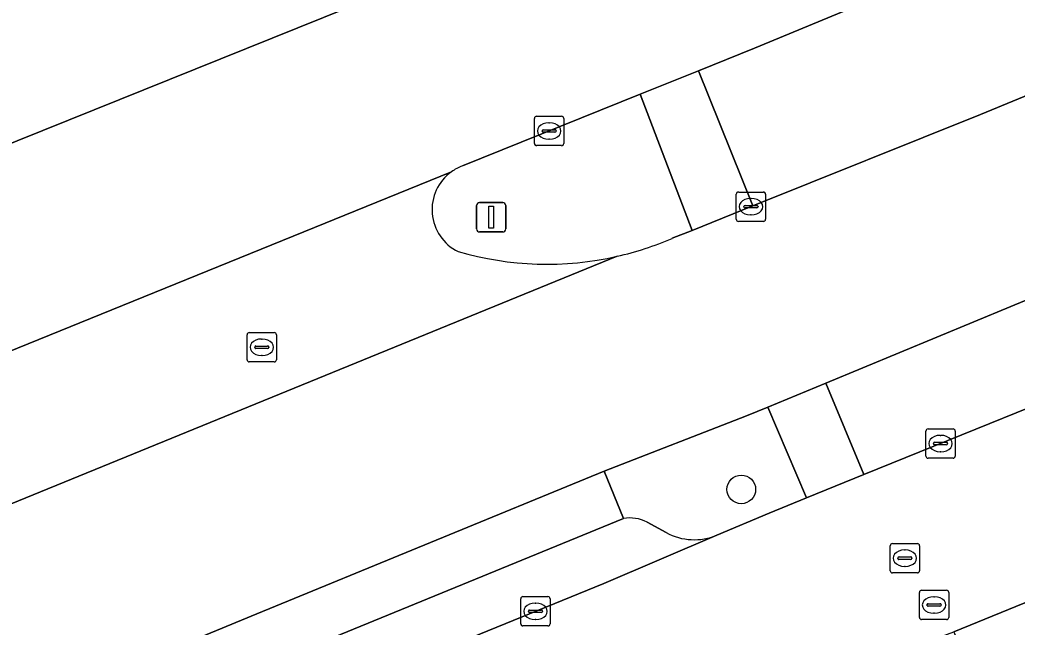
# Model space of a CAD drawing. Extents: x 157767 to 159172, y 387839 to 389425.
# Drawn here: x 158395.71 to 158429.69, y 388319.67 to 388340.37 of the extents above; entities that cross this region are included whole.
import ezdxf

# ---------------------------------------------------------------- set-up
doc = ezdxf.new("R2010")
doc.units = 0
for name, color, linetype in [('IMGEO_Berm_groen', 7, 'Continuous'), ('IMGEO_Boom', 7, 'Continuous'), ('IMGEO_Brandkraan', 7, 'Continuous'), ('IMGEO_Erf', 7, 'Continuous'), ('IMGEO_Kolk', 7, 'Continuous'), ('IMGEO_Lichtmast', 7, 'Continuous'), ('IMGEO_Parkeervlak_open', 7, 'Continuous'), ('IMGEO_Rijbaan_lokaal_gesloten', 7, 'Continuous'), ('IMGEO_Rijbaan_lokaal_open', 7, 'Continuous'), ('IMGEO_Rioolput', 7, 'Continuous'), ('IMGEO_Verkeerseiland_groen', 7, 'Continuous'), ('IMGEO_Voetpad_open', 7, 'Continuous')]:
    doc.layers.add(name, color=color, linetype=linetype)

msp = doc.modelspace()

# ---------------------------------------------------------------- linework, layer by layer
at = {"layer": 'IMGEO_Berm_groen'}
msp.add_lwpolyline([(158466.255, 388352.562), (158475.472, 388356.374), (158485.47, 388360.404), (158491.415, 388362.877), (158489.546, 388367.457), (158471.733, 388360.192), (158454.421, 388353.136), (158441.402, 388347.856), (158432.057, 388344.094), (158420.74, 388339.401), (158418.831, 388338.632), (158420.682, 388334.025), (158428.44, 388337.139), (158440.487, 388342.121), (158452.095, 388346.805)], close=True, dxfattribs=at)
msp.add_lwpolyline([(158436.813, 388331.81), (158436.234, 388333.351), (158432.004, 388331.641), (158423.168, 388327.986), (158424.472, 388324.867), (158433.954, 388328.707), (158434.866, 388329.078)], dxfattribs=at)
at = {"layer": 'IMGEO_Boom'}
msp.add_circle((158420.291, 388324.361), 0.489, dxfattribs=at)
at = {"layer": 'IMGEO_Brandkraan'}
for p, q in [((158426.436, 388320.922), (158427.288, 388320.922)), ((158426.361, 388319.996), (158426.361, 388320.848)), ((158426.849, 388320.702), (158426.874, 388320.702)), ((158427.362, 388320.848), (158427.362, 388319.996)), ((158426.62, 388320.416), (158426.62, 388320.428)), ((158427.058, 388320.379), (158426.66, 388320.379)), ((158426.663, 388320.465), (158427.061, 388320.465)), ((158427.104, 388320.428), (158427.104, 388320.416)), ((158427.288, 388319.922), (158426.436, 388319.922)), ((158426.872, 388320.142), (158426.847, 388320.142))]:
    msp.add_line(p, q, dxfattribs=at)
for points in [[(158426.436, 388320.922), (158427.288, 388320.922)], [(158426.361, 388319.996), (158426.361, 388320.848)], [(158427.362, 388320.848), (158427.362, 388319.996)], [(158427.288, 388319.922), (158426.436, 388319.922)]]:
    msp.add_lwpolyline(points, dxfattribs=at)
for centre, radius, start, end in [((158426.438, 388320.846), 0.0765, 91.552, 178.448), ((158426.438, 388320.846), 0.0765, 91.552, 178.448), ((158427.286, 388320.846), 0.0765, 1.552, 88.448), ((158427.286, 388320.846), 0.0765, 1.552, 88.448), ((158426.66, 388320.425), 0.0403, 85.8775, 175.7526), ((158426.657, 388320.415), 0.0366, 178.938, 274.7102), ((158427.061, 388320.422), 0.043, 264.8664, 352.4533), ((158427.065, 388320.427), 0.0386, 1.7309, 96.639), ((158426.438, 388319.998), 0.0765, 181.552, 268.448), ((158426.438, 388319.998), 0.0765, 181.552, 268.448), ((158427.286, 388319.998), 0.0765, 271.552, 358.448), ((158427.286, 388319.998), 0.0765, 271.552, 358.448)]:
    msp.add_arc(centre, radius, start, end, dxfattribs=at)
for centre, major_axis, ratio, start_param, end_param in [((158426.848, 388320.422), (-0.387, 0.002), 0.722429, 4.712389, 7.853982), ((158426.873, 388320.422), (-0.39, 0.002), 0.717154, 1.570796, 4.712389)]:
    msp.add_ellipse(centre, major_axis=major_axis, ratio=ratio, start_param=start_param, end_param=end_param, dxfattribs=at)
at = {"layer": 'IMGEO_Erf'}
msp.add_lwpolyline([(158491.882, 388345.812), (158427.533, 388319.501), (158434.321, 388302.758), (158436.677, 388296.945), (158437.844, 388295.136), (158443.079, 388296.919), (158445.488, 388291.113), (158450.212, 388294.069), (158453.637, 388296.2), (158455.073, 388293.894), (158457.335, 388295.296), (158455.835, 388297.706), (158459.505, 388299.99), (158463.061, 388302.202), (158464.518, 388299.862), (158466.737, 388301.264), (158465.337, 388303.514), (158468.896, 388305.728), (158472.43, 388307.927), (158473.799, 388305.727), (158474.903, 388306.424), (158477.683, 388308.267), (158477.052, 388309.252)], dxfattribs=at)
at = {"layer": 'IMGEO_Kolk'}
for p, q in [((158413.242, 388336.155), (158413.242, 388337.007)), ((158413.317, 388337.081), (158414.169, 388337.081)), ((158414.243, 388337.007), (158414.243, 388336.155)), ((158413.501, 388336.575), (158413.501, 388336.587)), ((158413.939, 388336.538), (158413.541, 388336.538)), ((158413.544, 388336.624), (158413.942, 388336.624)), ((158413.73, 388336.861), (158413.755, 388336.861)), ((158413.985, 388336.587), (158413.985, 388336.575)), ((158413.753, 388336.301), (158413.728, 388336.301)), ((158414.169, 388336.081), (158413.317, 388336.081)), ((158420.195, 388334.501), (158421.047, 388334.501)), ((158420.12, 388333.575), (158420.12, 388334.427)), ((158420.608, 388334.281), (158420.633, 388334.281)), ((158421.121, 388334.427), (158421.121, 388333.575)), ((158420.379, 388333.995), (158420.379, 388334.007)), ((158420.817, 388333.958), (158420.419, 388333.958)), ((158420.422, 388334.044), (158420.82, 388334.044)), ((158420.863, 388334.007), (158420.863, 388333.995)), ((158421.047, 388333.501), (158420.195, 388333.501)), ((158420.631, 388333.721), (158420.606, 388333.721)), ((158426.581, 388325.499), (158426.581, 388326.351)), ((158426.656, 388326.425), (158427.508, 388326.425)), ((158427.582, 388326.351), (158427.582, 388325.499)), ((158427.069, 388326.205), (158427.094, 388326.205)), ((158426.84, 388325.919), (158426.84, 388325.931)), ((158427.278, 388325.882), (158426.88, 388325.882)), ((158426.883, 388325.968), (158427.281, 388325.968)), ((158427.324, 388325.931), (158427.324, 388325.919)), ((158427.508, 388325.425), (158426.656, 388325.425)), ((158427.092, 388325.645), (158427.067, 388325.645)), ((158412.776, 388319.78), (158412.776, 388320.632)), ((158412.851, 388320.706), (158413.703, 388320.706)), ((158413.777, 388320.632), (158413.777, 388319.78)), ((158413.078, 388320.249), (158413.476, 388320.249)), ((158413.264, 388320.486), (158413.289, 388320.486)), ((158413.035, 388320.2), (158413.035, 388320.212)), ((158413.473, 388320.163), (158413.075, 388320.163)), ((158413.287, 388319.926), (158413.262, 388319.926)), ((158413.519, 388320.212), (158413.519, 388320.2)), ((158413.703, 388319.706), (158412.851, 388319.706))]:
    msp.add_line(p, q, dxfattribs=at)
for points in [[(158413.242, 388336.155), (158413.242, 388337.007)], [(158413.317, 388337.081), (158414.169, 388337.081)], [(158414.243, 388337.007), (158414.243, 388336.155)], [(158414.169, 388336.081), (158413.317, 388336.081)], [(158420.195, 388334.501), (158421.047, 388334.501)], [(158420.12, 388333.575), (158420.12, 388334.427)], [(158421.121, 388334.427), (158421.121, 388333.575)], [(158421.047, 388333.501), (158420.195, 388333.501)], [(158426.581, 388325.499), (158426.581, 388326.351)], [(158426.656, 388326.425), (158427.508, 388326.425)], [(158427.582, 388326.351), (158427.582, 388325.499)], [(158427.508, 388325.425), (158426.656, 388325.425)], [(158412.776, 388319.78), (158412.776, 388320.632)], [(158412.851, 388320.706), (158413.703, 388320.706)], [(158413.777, 388320.632), (158413.777, 388319.78)], [(158413.703, 388319.706), (158412.851, 388319.706)]]:
    msp.add_lwpolyline(points, dxfattribs=at)
for centre, radius, start, end in [((158413.319, 388337.005), 0.0765, 91.552, 178.448), ((158413.319, 388337.005), 0.0765, 91.552, 178.448), ((158414.167, 388337.005), 0.0765, 1.552, 88.448), ((158414.167, 388337.005), 0.0765, 1.552, 88.448), ((158413.541, 388336.584), 0.0403, 85.8775, 175.7526), ((158413.538, 388336.574), 0.0366, 178.938, 274.7102), ((158413.942, 388336.581), 0.043, 264.8664, 352.4533), ((158413.946, 388336.586), 0.0386, 1.7309, 96.639), ((158413.319, 388336.157), 0.0765, 181.552, 268.448), ((158413.319, 388336.157), 0.0765, 181.552, 268.448), ((158414.167, 388336.157), 0.0765, 271.552, 358.448), ((158414.167, 388336.157), 0.0765, 271.552, 358.448), ((158420.197, 388334.425), 0.0765, 91.552, 178.448), ((158420.197, 388334.425), 0.0765, 91.552, 178.448), ((158421.045, 388334.425), 0.0765, 1.552, 88.448), ((158421.045, 388334.425), 0.0765, 1.552, 88.448), ((158420.419, 388334.004), 0.0403, 85.8775, 175.7526), ((158420.416, 388333.994), 0.0366, 178.938, 274.7102), ((158420.82, 388334.001), 0.043, 264.8664, 352.4533), ((158420.824, 388334.006), 0.0386, 1.7309, 96.639), ((158420.197, 388333.577), 0.0765, 181.552, 268.448), ((158420.197, 388333.577), 0.0765, 181.552, 268.448), ((158421.045, 388333.577), 0.0765, 271.552, 358.448), ((158421.045, 388333.577), 0.0765, 271.552, 358.448), ((158426.658, 388326.349), 0.0765, 91.552, 178.448), ((158426.658, 388326.349), 0.0765, 91.552, 178.448), ((158427.506, 388326.349), 0.0765, 1.552, 88.448), ((158427.506, 388326.349), 0.0765, 1.552, 88.448), ((158426.88, 388325.928), 0.0403, 85.8775, 175.7526), ((158426.877, 388325.918), 0.0366, 178.938, 274.7102), ((158427.281, 388325.925), 0.043, 264.8664, 352.4533), ((158427.285, 388325.93), 0.0386, 1.7309, 96.639), ((158426.658, 388325.501), 0.0765, 181.552, 268.448), ((158426.658, 388325.501), 0.0765, 181.552, 268.448), ((158427.506, 388325.501), 0.0765, 271.552, 358.448), ((158427.506, 388325.501), 0.0765, 271.552, 358.448), ((158412.853, 388320.63), 0.0765, 91.552, 178.448), ((158412.853, 388320.63), 0.0765, 91.552, 178.448), ((158413.701, 388320.63), 0.0765, 1.552, 88.448), ((158413.701, 388320.63), 0.0765, 1.552, 88.448), ((158413.075, 388320.209), 0.0403, 85.8775, 175.7526), ((158413.48, 388320.211), 0.0386, 1.7309, 96.639), ((158413.072, 388320.199), 0.0366, 178.938, 274.7102), ((158413.476, 388320.206), 0.043, 264.8664, 352.4533), ((158412.853, 388319.782), 0.0765, 181.552, 268.448), ((158412.853, 388319.782), 0.0765, 181.552, 268.448), ((158413.701, 388319.782), 0.0765, 271.552, 358.448), ((158413.701, 388319.782), 0.0765, 271.552, 358.448)]:
    msp.add_arc(centre, radius, start, end, dxfattribs=at)
for centre, major_axis, ratio, start_param, end_param in [((158413.729, 388336.581), (-0.387, 0.002), 0.722429, 4.712389, 7.853982), ((158413.754, 388336.581), (-0.39, 0.002), 0.717154, 1.570796, 4.712389), ((158420.607, 388334.001), (-0.387, 0.002), 0.722429, 4.712389, 7.853982), ((158420.632, 388334.001), (-0.39, 0.002), 0.717154, 1.570796, 4.712389), ((158427.068, 388325.925), (-0.387, 0.002), 0.722429, 4.712389, 7.853982), ((158427.093, 388325.925), (-0.39, 0.002), 0.717154, 1.570796, 4.712389), ((158413.263, 388320.206), (-0.387, 0.002), 0.722429, 4.712389, 7.853982), ((158413.288, 388320.206), (-0.39, 0.002), 0.717154, 1.570796, 4.712389)]:
    msp.add_ellipse(centre, major_axis=major_axis, ratio=ratio, start_param=start_param, end_param=end_param, dxfattribs=at)
at = {"layer": 'IMGEO_Lichtmast'}
for p, q in [((158411.272, 388333.241), (158411.272, 388334.041)), ((158411.272, 388334.041), (158411.272, 388333.241)), ((158411.372, 388334.141), (158412.162, 388334.141)), ((158412.162, 388334.141), (158411.372, 388334.141)), ((158412.262, 388334.041), (158412.262, 388333.241)), ((158412.262, 388333.241), (158412.262, 388334.041)), ((158412.162, 388333.141), (158411.372, 388333.141)), ((158411.372, 388333.141), (158412.162, 388333.141))]:
    msp.add_line(p, q, dxfattribs=at)
msp.add_lwpolyline([(158411.692, 388334.016), (158411.842, 388334.016), (158411.842, 388333.266), (158411.692, 388333.266), (158411.692, 388334.016)], dxfattribs=at)
for centre, start, end in [((158411.372, 388334.041), 90, 180), ((158411.372, 388334.041), 90, 180), ((158412.162, 388334.041), 0, 90), ((158412.162, 388334.041), 360, 90), ((158411.372, 388333.241), 180, 270), ((158411.372, 388333.241), 180, 270), ((158412.162, 388333.241), 270, 0), ((158412.162, 388333.241), 270, 0)]:
    msp.add_arc(centre, 0.1, start, end, dxfattribs=at)
at = {"layer": 'IMGEO_Parkeervlak_open'}
for points in [[(158416.277, 388323.367), (158395.846, 388314.998)], [(158417.735, 388322.89), (158417.079, 388323.245)], [(158393.834, 388312.24), (158396.364, 388313.266), (158404.108, 388316.461), (158415.604, 388321.154), (158419.459, 388322.798)]]:
    msp.add_lwpolyline(points, dxfattribs=at)
for centre, radius, start, end in [((158416.509, 388322.193), 1.196, 61.532, 101.169), ((158418.693, 388324.652), 2.006, 241.4545, 292.4362)]:
    msp.add_arc(centre, radius, start, end, dxfattribs=at)
at = {"layer": 'IMGEO_Rijbaan_lokaal_gesloten'}
for points in [[(158487.707, 388373.726), (158487.029, 388373.453), (158475.284, 388368.727), (158465.217, 388364.649), (158444.263, 388356.063), (158432.496, 388351.279), (158418.728, 388345.693), (158415.725, 388344.449), (158414.41, 388343.904), (158407.802, 388341.167), (158391.224, 388334.48), (158377.617, 388328.684)], [(158410.784, 388335.391), (158416.846, 388337.833), (158418.831, 388338.632), (158420.74, 388339.401), (158432.057, 388344.094), (158441.402, 388347.856), (158454.421, 388353.136), (158471.733, 388360.192), (158489.546, 388367.457), (158493.154, 388368.958), (158494.071, 388369.33), (158496.348, 388370.236)], [(158498.28, 388365.691), (158496.022, 388364.772), (158495.071, 388364.385), (158493.655, 388363.809), (158491.415, 388362.877), (158485.47, 388360.404), (158475.472, 388356.374), (158466.255, 388352.562), (158452.095, 388346.805), (158440.487, 388342.121), (158428.44, 388337.139), (158420.682, 388334.025), (158418.613, 388333.194), (158417.935, 388332.922)], [(158389.48, 388314.146), (158395.146, 388316.552), (158403.778, 388320.12), (158415.622, 388324.981), (158420.467, 388326.868), (158421.199, 388327.171), (158423.168, 388327.986), (158432.004, 388331.641), (158436.234, 388333.351), (158447.373, 388337.854), (158453.89, 388340.513), (158460.291, 388343.124), (158464.903, 388345.027), (158473.232, 388348.455), (158485.202, 388353.3), (158486.103, 388353.658), (158494.004, 388356.797), (158495.413, 388357.357)], [(158393.433, 388328.286), (158410.412, 388335.192)], [(158416.059, 388332.309), (158391.172, 388322.139)]]:
    msp.add_lwpolyline(points, dxfattribs=at)
for centre, radius, start, end in [((158411.327, 388333.928), 1.56, 110.375, 125.9138), ((158413.624, 388342.937), 10.904, 282.9027, 293.2878)]:
    msp.add_arc(centre, radius, start, end, dxfattribs=at)
at = {"layer": 'IMGEO_Rijbaan_lokaal_open'}
for points in [[(158433.954, 388328.707), (158424.472, 388324.867), (158422.516, 388324.075), (158421.237, 388323.557), (158419.459, 388322.798), (158415.604, 388321.154), (158404.108, 388316.461), (158396.364, 388313.266), (158393.834, 388312.24), (158393.136, 388311.957), (158381.944, 388307.393), (158380.927, 388306.975), (158374.028, 388302.069), (158378.474, 388299.928), (158380.421, 388298.991), (158386.453, 388302.761), (158424.712, 388318.46), (158427.533, 388319.501), (158491.882, 388345.812)], [(158391.224, 388334.48), (158407.802, 388341.167)], [(158410.412, 388335.192), (158393.433, 388328.286)], [(158391.172, 388322.139), (158416.059, 388332.309)]]:
    msp.add_lwpolyline(points, dxfattribs=at)
for centre, radius, start, end in [((158411.344, 388333.9), 1.593, 125.8006, 243.6604), ((158413.664, 388342.828), 10.788, 253.7061, 282.8289)]:
    msp.add_arc(centre, radius, start, end, dxfattribs=at)
at = {"layer": 'IMGEO_Rioolput'}
for p, q in [((158403.449, 388328.782), (158403.449, 388329.634)), ((158403.524, 388329.708), (158404.376, 388329.708)), ((158403.937, 388329.488), (158403.962, 388329.488)), ((158404.45, 388329.634), (158404.45, 388328.782)), ((158403.708, 388329.202), (158403.708, 388329.214)), ((158404.146, 388329.165), (158403.748, 388329.165)), ((158403.751, 388329.251), (158404.149, 388329.251)), ((158404.192, 388329.214), (158404.192, 388329.202)), ((158403.96, 388328.928), (158403.935, 388328.928)), ((158404.376, 388328.708), (158403.524, 388328.708)), ((158425.365, 388321.591), (158425.365, 388322.443)), ((158425.44, 388322.517), (158426.292, 388322.517)), ((158425.853, 388322.297), (158425.878, 388322.297)), ((158426.366, 388322.443), (158426.366, 388321.591)), ((158425.624, 388322.011), (158425.624, 388322.023)), ((158426.062, 388321.974), (158425.664, 388321.974)), ((158425.667, 388322.06), (158426.065, 388322.06)), ((158426.108, 388322.023), (158426.108, 388322.011)), ((158425.876, 388321.737), (158425.851, 388321.737)), ((158426.292, 388321.517), (158425.44, 388321.517))]:
    msp.add_line(p, q, dxfattribs=at)
for points in [[(158403.449, 388328.782), (158403.449, 388329.634)], [(158403.524, 388329.708), (158404.376, 388329.708)], [(158404.45, 388329.634), (158404.45, 388328.782)], [(158404.376, 388328.708), (158403.524, 388328.708)], [(158425.365, 388321.591), (158425.365, 388322.443)], [(158425.44, 388322.517), (158426.292, 388322.517)], [(158426.366, 388322.443), (158426.366, 388321.591)], [(158426.292, 388321.517), (158425.44, 388321.517)]]:
    msp.add_lwpolyline(points, dxfattribs=at)
for centre, radius, start, end in [((158403.526, 388329.632), 0.0765, 91.552, 178.448), ((158403.526, 388329.632), 0.0765, 91.552, 178.448), ((158404.374, 388329.632), 0.0765, 1.552, 88.448), ((158404.374, 388329.632), 0.0765, 1.552, 88.448), ((158403.748, 388329.211), 0.0403, 85.8775, 175.7526), ((158403.745, 388329.201), 0.0366, 178.938, 274.7102), ((158404.149, 388329.208), 0.043, 264.8664, 352.4533), ((158404.153, 388329.213), 0.0386, 1.7309, 96.639), ((158403.526, 388328.784), 0.0765, 181.552, 268.448), ((158403.526, 388328.784), 0.0765, 181.552, 268.448), ((158404.374, 388328.784), 0.0765, 271.552, 358.448), ((158404.374, 388328.784), 0.0765, 271.552, 358.448), ((158425.442, 388322.441), 0.0765, 91.552, 178.448), ((158425.442, 388322.441), 0.0765, 91.552, 178.448), ((158426.29, 388322.441), 0.0765, 1.552, 88.448), ((158426.29, 388322.441), 0.0765, 1.552, 88.448), ((158425.664, 388322.02), 0.0403, 85.8775, 175.7526), ((158425.661, 388322.01), 0.0366, 178.938, 274.7102), ((158426.065, 388322.017), 0.043, 264.8664, 352.4533), ((158426.069, 388322.022), 0.0386, 1.7309, 96.639), ((158425.442, 388321.593), 0.0765, 181.552, 268.448), ((158425.442, 388321.593), 0.0765, 181.552, 268.448), ((158426.29, 388321.593), 0.0765, 271.552, 358.448), ((158426.29, 388321.593), 0.0765, 271.552, 358.448)]:
    msp.add_arc(centre, radius, start, end, dxfattribs=at)
for centre, major_axis, ratio, start_param, end_param in [((158403.936, 388329.208), (-0.387, 0.002), 0.722429, 4.712389, 7.853982), ((158403.961, 388329.208), (-0.39, 0.002), 0.717154, 1.570796, 4.712389), ((158425.852, 388322.017), (-0.387, 0.002), 0.722429, 4.712389, 7.853982), ((158425.877, 388322.017), (-0.39, 0.002), 0.717154, 1.570796, 4.712389)]:
    msp.add_ellipse(centre, major_axis=major_axis, ratio=ratio, start_param=start_param, end_param=end_param, dxfattribs=at)
at = {"layer": 'IMGEO_Verkeerseiland_groen'}
for points in [[(158416.846, 388337.833), (158410.784, 388335.391)], [(158417.935, 388332.922), (158418.613, 388333.194), (158416.846, 388337.833)], [(158421.199, 388327.171), (158420.467, 388326.868), (158415.622, 388324.981), (158416.277, 388323.367)], [(158419.459, 388322.798), (158421.237, 388323.557), (158422.516, 388324.075), (158421.199, 388327.171)], [(158417.079, 388323.245), (158417.735, 388322.89)]]:
    msp.add_lwpolyline(points, dxfattribs=at)
for centre, radius, start, end in [((158411.344, 388333.9), 1.593, 125.8006, 243.6604), ((158411.327, 388333.928), 1.56, 110.375, 125.9138), ((158413.624, 388342.937), 10.904, 282.9027, 293.2878), ((158413.664, 388342.828), 10.788, 253.7061, 282.8289), ((158416.509, 388322.193), 1.196, 61.532, 101.169), ((158418.693, 388324.652), 2.006, 241.4545, 292.4362)]:
    msp.add_arc(centre, radius, start, end, dxfattribs=at)
at = {"layer": 'IMGEO_Voetpad_open'}
for points in [[(158420.682, 388334.025), (158418.831, 388338.632), (158416.846, 388337.833), (158418.613, 388333.194)], [(158424.472, 388324.867), (158423.168, 388327.986), (158421.199, 388327.171), (158422.516, 388324.075)], [(158395.146, 388316.552), (158395.846, 388314.998), (158416.277, 388323.367), (158415.622, 388324.981), (158403.778, 388320.12)]]:
    msp.add_lwpolyline(points, close=True, dxfattribs=at)

doc.saveas('drawing.dxf')
